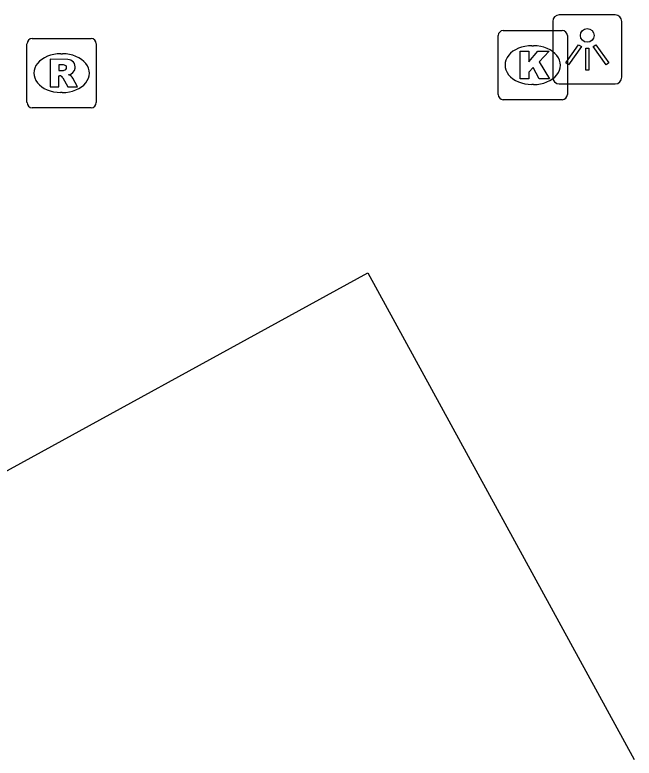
# Model space of a CAD drawing. Extents: x 161087 to 161922, y 382574 to 383873.
# Drawn here: x 161508.87 to 161517.83, y 383476.01 to 383486.75 of the extents above; entities that cross this region are included whole.
import ezdxf

# ---------------------------------------------------------------- set-up
doc = ezdxf.new("R2010")
doc.units = 0
for name, color, linetype in [('IMGEO_Kolk', 7, 'Continuous'), ('IMGEO_Lichtpunt', 7, 'Continuous'), ('IMGEO_Pand', 7, 'Continuous'), ('IMGEO_Rioolput', 7, 'Continuous')]:
    doc.layers.add(name, color=color, linetype=linetype)

msp = doc.modelspace()

# ---------------------------------------------------------------- linework, layer by layer
at = {"layer": 'IMGEO_Kolk'}
for p, q in [((161515.86, 383485.596), (161515.86, 383486.448)), ((161515.935, 383486.522), (161516.787, 383486.522)), ((161516.861, 383486.448), (161516.861, 383485.596)), ((161516.348, 383486.302), (161516.373, 383486.302)), ((161516.371, 383485.742), (161516.346, 383485.742)), ((161516.787, 383485.522), (161515.935, 383485.522))]:
    msp.add_line(p, q, dxfattribs=at)
for points in [[(161515.86, 383485.596), (161515.86, 383486.448)], [(161515.935, 383486.522), (161516.787, 383486.522)], [(161516.861, 383486.448), (161516.861, 383485.596)], [(161516.181, 383486.222), (161516.304, 383486.222), (161516.304, 383486.071), (161516.434, 383486.222), (161516.598, 383486.222), (161516.452, 383486.071), (161516.605, 383485.822), (161516.453, 383485.822), (161516.368, 383485.986), (161516.304, 383485.919), (161516.304, 383485.822), (161516.181, 383485.822), (161516.181, 383486.222)], [(161516.787, 383485.522), (161515.935, 383485.522)]]:
    msp.add_lwpolyline(points, dxfattribs=at)
for centre, start, end in [((161515.937, 383486.446), 91.552, 178.448), ((161515.937, 383486.446), 91.552, 178.448), ((161516.785, 383486.446), 1.552, 88.448), ((161516.785, 383486.446), 1.552, 88.448), ((161515.937, 383485.598), 181.552, 268.448), ((161515.937, 383485.598), 181.552, 268.448), ((161516.785, 383485.598), 271.552, 358.448), ((161516.785, 383485.598), 271.552, 358.448)]:
    msp.add_arc(centre, 0.0765, start, end, dxfattribs=at)
for centre, major_axis, ratio, start_param, end_param in [((161516.347, 383486.022), (-0.387, 0.002), 0.722429, 4.712389, 7.853982), ((161516.372, 383486.022), (-0.39, 0.002), 0.717154, 1.570796, 4.712389)]:
    msp.add_ellipse(centre, major_axis=major_axis, ratio=ratio, start_param=start_param, end_param=end_param, dxfattribs=at)
at = {"layer": 'IMGEO_Lichtpunt'}
for p, q in [((161516.65, 383486.653), (161516.65, 383485.846)), ((161516.65, 383486.653), (161516.65, 383485.846)), ((161517.552, 383486.748), (161516.744, 383486.748)), ((161517.552, 383486.748), (161516.744, 383486.748)), ((161517.646, 383485.846), (161517.646, 383486.653)), ((161517.646, 383485.846), (161517.646, 383486.653)), ((161516.744, 383485.752), (161517.552, 383485.752)), ((161516.744, 383485.752), (161517.552, 383485.752))]:
    msp.add_line(p, q, dxfattribs=at)
for points in [[(161517.024, 383486.317), (161517.063, 383486.289), (161516.875, 383486.027), (161516.837, 383486.054), (161517.024, 383486.317)], [(161517.126, 383486.269), (161517.173, 383486.269), (161517.173, 383485.947), (161517.126, 383485.947), (161517.126, 383486.269)], [(161517.236, 383486.289), (161517.274, 383486.316), (161517.461, 383486.054), (161517.422, 383486.026), (161517.236, 383486.289)]]:
    msp.add_lwpolyline(points, dxfattribs=at)
msp.add_circle((161517.149, 383486.451), 0.0994, dxfattribs=at)
for centre, start, end in [((161516.744, 383486.653), 90, 180), ((161516.744, 383486.653), 90, 180), ((161517.552, 383486.653), 0, 90), ((161517.552, 383486.653), 0, 90), ((161516.744, 383485.846), 180, 270), ((161516.744, 383485.846), 180, 270), ((161517.552, 383485.846), 270, 0), ((161517.552, 383485.846), 270, 360)]:
    msp.add_arc(centre, 0.0946, start, end, dxfattribs=at)
at = {"layer": 'IMGEO_Pand'}
msp.add_lwpolyline([(161507.964, 383479.729), (161513.975, 383483.021), (161517.826, 383475.99)], dxfattribs=at)
at = {"layer": 'IMGEO_Rioolput'}
for p, q in [((161509.05, 383485.48), (161509.05, 383486.332)), ((161509.125, 383486.406), (161509.977, 383486.406)), ((161510.051, 383486.332), (161510.051, 383485.48)), ((161509.538, 383486.186), (161509.563, 383486.186)), ((161509.561, 383485.626), (161509.536, 383485.626)), ((161509.977, 383485.406), (161509.125, 383485.406))]:
    msp.add_line(p, q, dxfattribs=at)
for points in [[(161509.05, 383485.48), (161509.05, 383486.332)], [(161509.125, 383486.406), (161509.977, 383486.406)], [(161510.051, 383486.332), (161510.051, 383485.48)], [(161509.639, 383486.104), (161509.387, 383486.106), (161509.387, 383485.706)], [(161509.565, 383486.025), (161509.511, 383486.025), (161509.511, 383485.944)], [(161509.511, 383485.944), (161509.563, 383485.944)], [(161509.387, 383485.706), (161509.511, 383485.706), (161509.511, 383485.868), (161509.522, 383485.868)], [(161509.569, 383485.839), (161509.64, 383485.706), (161509.78, 383485.706), (161509.715, 383485.832)], [(161509.977, 383485.406), (161509.125, 383485.406)]]:
    msp.add_lwpolyline(points, dxfattribs=at)
for centre, radius, start, end in [((161509.127, 383486.33), 0.0765, 91.552, 178.448), ((161509.127, 383486.33), 0.0765, 91.552, 178.448), ((161509.975, 383486.33), 0.0765, 1.552, 88.448), ((161509.975, 383486.33), 0.0765, 1.552, 88.448), ((161509.571, 383485.929), 0.0964, 77.0061, 93.1865), ((161509.585, 383485.986), 0.0378, 276.6634, 79.6772), ((161509.638, 383485.994), 0.109, 350.3612, 89.416), ((161509.547, 383486.133), 0.19, 274.7715, 282.9687), ((161509.636, 383485.994), 0.112, 277.5842, 350.9817), ((161509.521, 383485.815), 0.0533, 26.0293, 88.6989), ((161509.62, 383485.779), 0.108, 29.5134, 73.7905), ((161509.127, 383485.482), 0.0765, 181.552, 268.448), ((161509.127, 383485.482), 0.0765, 181.552, 268.448), ((161509.975, 383485.482), 0.0765, 271.552, 358.448), ((161509.975, 383485.482), 0.0765, 271.552, 358.448)]:
    msp.add_arc(centre, radius, start, end, dxfattribs=at)
for centre, major_axis, ratio, start_param, end_param in [((161509.537, 383485.906), (-0.387, 0.002), 0.722429, 4.712389, 7.853982), ((161509.562, 383485.906), (-0.39, 0.002), 0.717154, 1.570796, 4.712389)]:
    msp.add_ellipse(centre, major_axis=major_axis, ratio=ratio, start_param=start_param, end_param=end_param, dxfattribs=at)

doc.saveas('drawing.dxf')
